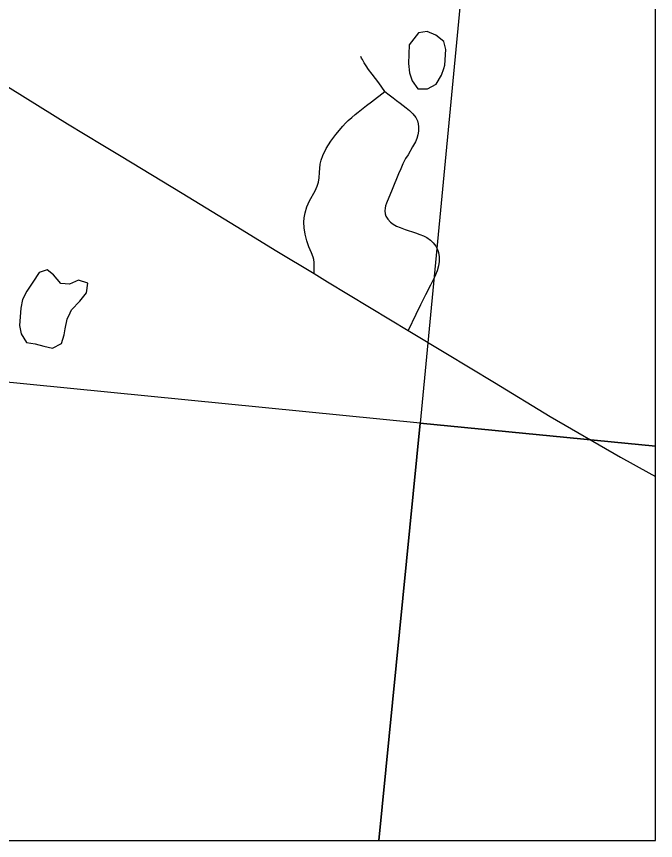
# Model space of a CAD drawing. Extents: x 0 to 1067, y 0 to 440.
# Drawn here: x 804.224 to 804.84, y 350.802 to 351.597 of the extents above; entities that cross this region are included whole.
import ezdxf

# ---------------------------------------------------------------- set-up
doc = ezdxf.new("R2010")
doc.units = 0
for name, color, linetype in [('GM_X_Minor_Lake', 7, 'Continuous'), ('GM_X_Section', 7, 'Continuous'), ('GM_X_State_Route', 7, 'Continuous'), ('GM_X_Township_Road', 7, 'Continuous'), ('GM_X_US_Shield', 7, 'Continuous')]:
    doc.layers.add(name, color=color, linetype=linetype)

msp = doc.modelspace()

# ---------------------------------------------------------------- linework, layer by layer
at = {"layer": 'GM_X_Minor_Lake'}
for points in [[(804.63611, 351.54683), (804.6371, 351.54982), (804.63798, 351.56498), (804.63615, 351.57258), (804.62826, 351.57872), (804.61996, 351.5822), (804.61163, 351.58113), (804.6028, 351.56936), (804.60193, 351.55163)], [(804.60193, 351.55163), (804.60299, 351.54252), (804.60557, 351.53491), (804.61118, 351.5269), (804.62026, 351.52721), (804.62862, 351.53169), (804.63399, 351.54037), (804.63611, 351.54683)], [(804.27588, 351.31093), (804.27725, 351.31388), (804.28527, 351.32215), (804.29177, 351.33044), (804.29298, 351.33953), (804.28393, 351.34264), (804.27519, 351.33854), (804.26687, 351.33937), (804.25975, 351.34777), (804.25374, 351.35237), (804.24615, 351.34978), (804.24002, 351.34073), (804.23428, 351.33205), (804.23005, 351.32374), (804.22847, 351.31541)], [(804.22847, 351.31541), (804.22719, 351.29874), (804.22864, 351.29076), (804.23387, 351.28237), (804.24218, 351.28117), (804.25048, 351.27882), (804.25879, 351.27686), (804.26753, 351.28134), (804.27024, 351.28966), (804.27105, 351.29572), (804.27302, 351.30481), (804.27588, 351.31093)]]:
    msp.add_lwpolyline(points, dxfattribs=at)
at = {"layer": 'GM_X_Section'}
msp.add_lwpolyline([(803.69832, 352.31199), (804.2114, 352.24697), (804.70936, 352.21205), (804.61325, 351.20476), (803.59844, 351.30514)], close=True, dxfattribs=at)
at = {"layer": 'GM_X_State_Route'}
msp.add_lwpolyline([(804.14104, 351.57533), (804.18894, 351.54568), (804.27348, 351.49337), (804.30743, 351.47266), (804.32505, 351.46216), (804.38398, 351.42628), (804.43597, 351.39453), (804.47522, 351.37056), (804.51094, 351.34883), (804.52408, 351.34084), (804.58457, 351.30434), (804.60179, 351.29403), (804.63812, 351.272), (804.68499, 351.24388), (804.73871, 351.21108), (804.80654, 351.17195), (804.83363, 351.15677), (804.84013, 351.15323)], dxfattribs=at)
at = {"layer": 'GM_X_Township_Road'}
for points in [[(799.45716, 350.8021), (804.84013, 350.8021), (804.84013, 353.20497), (804.2178, 353.26891), (803.29273, 353.36362)], [(804.57929, 351.52453), (804.5735, 351.53277), (804.56687, 351.54131), (804.56352, 351.54569), (804.56106, 351.5492), (804.55917, 351.55221), (804.55753, 351.55519), (804.55681, 351.55662), (804.55607, 351.55813)], [(804.51094, 351.34883), (804.51109, 351.35344), (804.51121, 351.35695), (804.51121, 351.35965), (804.51071, 351.3623), (804.5101, 351.36481), (804.50838, 351.36887), (804.50605, 351.37465), (804.50417, 351.3804), (804.50248, 351.38694), (804.50152, 351.39301), (804.50109, 351.39848), (804.50137, 351.40268), (804.50228, 351.40745), (804.50413, 351.41329), (804.50657, 351.41889), (804.51194, 351.42866), (804.5141, 351.43328), (804.51525, 351.43693), (804.516, 351.44133), (804.51634, 351.44637), (804.51687, 351.45432), (804.51771, 351.45841), (804.51939, 351.46291), (804.52269, 351.46945), (804.52722, 351.47674), (804.53196, 351.48314), (804.53884, 351.49109), (804.54125, 351.49382), (804.54383, 351.49636), (804.54742, 351.49941), (804.55066, 351.50219), (804.55353, 351.50459), (804.55668, 351.5072), (804.56146, 351.51086), (804.56647, 351.51452), (804.57929, 351.52453)], [(804.57929, 351.52453), (804.5834, 351.52124), (804.58714, 351.51832), (804.59045, 351.51586), (804.59389, 351.51314), (804.59968, 351.50882), (804.60308, 351.50601), (804.60624, 351.50296), (804.60904, 351.49933), (804.61056, 351.49606), (804.61147, 351.49331), (804.61182, 351.49039), (804.61168, 351.48616), (804.61116, 351.48269), (804.61, 351.47906), (804.60862, 351.47603), (804.60596, 351.47106), (804.60156, 351.46348), (804.59922, 351.45972), (804.59664, 351.4548), (804.59453, 351.44976), (804.59254, 351.4451), (804.58641, 351.43011), (804.58082, 351.41684), (804.57988, 351.41438), (804.57945, 351.41194), (804.57921, 351.4093), (804.57946, 351.40666), (804.58029, 351.40411), (804.58202, 351.40129), (804.58459, 351.39839), (804.58718, 351.3964), (804.59058, 351.3946), (804.59409, 351.39318), (804.59874, 351.39153), (804.60864, 351.38823), (804.61304, 351.38661), (804.61653, 351.38518), (804.61972, 351.38352), (804.62313, 351.38106), (804.6257, 351.37854), (804.6283, 351.37524), (804.63, 351.37212), (804.63096, 351.36933), (804.63163, 351.36519), (804.63167, 351.36039), (804.63107, 351.35625), (804.62969, 351.3516), (804.62717, 351.34535), (804.62337, 351.33758), (804.61848, 351.32823), (804.61363, 351.31888), (804.6091, 351.30938), (804.60179, 351.29403)]]:
    msp.add_lwpolyline(points, dxfattribs=at)
at = {"layer": 'GM_X_US_Shield'}
for points in [[(804.84013, 351.18255), (804.84013, 352.19809), (804.70936, 352.21205), (804.61325, 351.20476)], [(803.55442, 350.8021), (804.57328, 350.8021), (804.61325, 351.20476), (803.59844, 351.30514)], [(804.57328, 350.8021), (804.84013, 350.8021), (804.84013, 351.18255), (804.61325, 351.20476)]]:
    msp.add_lwpolyline(points, close=True, dxfattribs=at)

doc.saveas('drawing.dxf')
